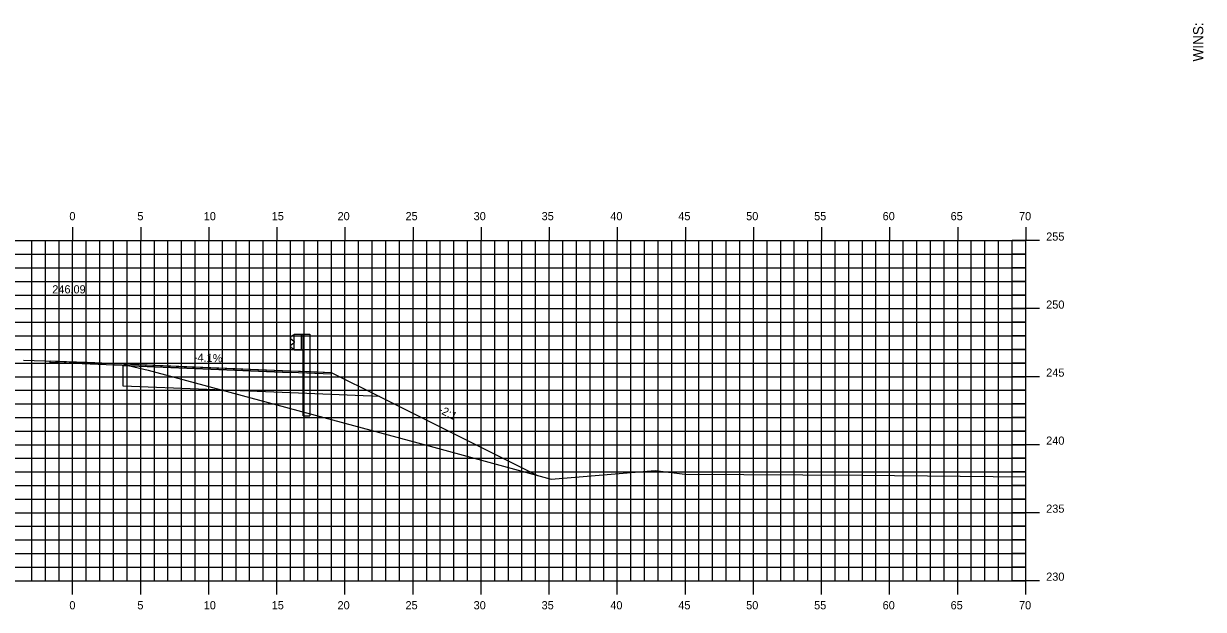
# Model space of a CAD drawing. Extents: x 1170543 to 1177585, y 609599 to 610623.
# Drawn here: x 1171953.4 to 1172040.1, y 610315.7 to 610358.8 of the extents above; entities that cross this region are included whole.
import ezdxf

# ---------------------------------------------------------------- set-up
doc = ezdxf.new("R2010")
doc.units = 0
for name, color, linetype in [('ANNOTATION', 7, 'Continuous'), ('BORDER', 7, 'Continuous'), ('D_Guardrail_Beam_Rt', 7, 'Continuous'), ('D_Roadway_Centerline', 7, 'Continuous'), ('D_Roadway_Centerline_Text', 7, 'Continuous'), ('D_Roadway_Edge_Shoulder', 7, 'Continuous'), ('D_Roadway_Edge_TW', 7, 'Continuous'), ('D_Roadway_SubGrade', 7, 'Continuous'), ('H_V ANNOTATION', 7, 'Continuous'), ('MAJOR', 7, 'Continuous'), ('MINOR', 7, 'Continuous'), ('S_Roadway_Centerline', 7, 'Continuous')]:
    doc.layers.add(name, color=color, linetype=linetype)

msp = doc.modelspace()

# ---------------------------------------------------------------- linework, layer by layer
at = {"layer": 'D_Guardrail_Beam_Rt'}
for p, q in [((1171973.188, 610335.821), (1171973.045, 610335.721)), ((1171973.278, 610335.842), (1171973.204, 610335.827)), ((1171973.278, 610335.925), (1171973.965, 610335.925)), ((1171973.278, 610334.758), (1171973.278, 610335.925)), ((1171973.799, 610335.925), (1171973.799, 610334.758)), ((1171973.903, 610335.925), (1171973.903, 610334.758)), ((1171973.965, 610335.925), (1171974.436, 610335.925)), ((1171973.965, 610335.925), (1171973.965, 610334.758)), ((1171974.436, 610335.925), (1171974.436, 610329.925)), ((1171973.045, 610335.577), (1171973.24, 610335.441)), ((1171973.24, 610335.242), (1171973.045, 610335.106)), ((1171973.045, 610334.963), (1171973.188, 610334.863)), ((1171973.204, 610334.856), (1171973.278, 610334.842)), ((1171973.274, 610335.377), (1171973.274, 610335.307)), ((1171973.965, 610334.758), (1171973.278, 610334.758)), ((1171973.945, 610329.925), (1171973.945, 610334.758)), ((1171973.945, 610329.925), (1171974.436, 610329.925))]:
    msp.add_line(p, q, dxfattribs=at)
for centre, major_axis, start_param, end_param in [((1171973.095, 610335.649), (-0.0877, 0), 5.323254, 7.243116), ((1171973.212, 610335.787), (-0.0417, 0), 4.907132, 5.323254), ((1171973.095, 610335.035), (-0.0877, 0), 5.323254, 7.243116), ((1171973.212, 610334.897), (-0.0417, 0), 0.959931, 1.376053), ((1171973.195, 610335.377), (0.0789, 0), 0, 0.959931), ((1171973.195, 610335.307), (0.0789, 0), 5.323254, 6.283185)]:
    msp.add_ellipse(centre, major_axis=major_axis, ratio=0.995501, start_param=start_param, end_param=end_param, dxfattribs=at)
at = {"layer": 'D_Roadway_Centerline'}
msp.add_lwpolyline([(1171955.352, 610333.958), (1171955.998, 610333.932), (1171956.76, 610333.901), (1171960.054, 610333.767), (1171960.709, 610333.74), (1171963.991, 610333.606), (1171973.007, 610333.239), (1171974.504, 610333.179), (1171976.001, 610333.118), (1171979.539, 610331.348), (1171979.539, 610331.348), (1171991.145, 610325.546)], dxfattribs=at)
at = {"layer": 'D_Roadway_Edge_Shoulder'}
msp.add_lwpolyline([(1171973.007, 610333.239), (1171973.007, 610333.114)], dxfattribs=at)
msp.add_lwpolyline([(1171973.007, 610333.239), (1171973.007, 610333.114)], dxfattribs=at)
at = {"layer": 'D_Roadway_Edge_TW'}
msp.add_lwpolyline([(1171955.352, 610333.958), (1171960.709, 610333.74), (1171973.007, 610333.239), (1171973.007, 610333.114), (1171955.352, 610333.833), (1171955.352, 610333.958)], dxfattribs=at)
msp.add_lwpolyline([(1171955.352, 610333.958), (1171960.709, 610333.74), (1171973.007, 610333.239), (1171973.007, 610333.114), (1171955.352, 610333.833), (1171955.352, 610333.958)], dxfattribs=at)
msp.add_lwpolyline([(1171955.352, 610333.958), (1171960.709, 610333.74), (1171973.007, 610333.239), (1171976.001, 610333.118), (1171976.001, 610332.993), (1171973.007, 610333.114), (1171955.352, 610333.833)], close=True, dxfattribs=at)
at = {"layer": 'D_Roadway_SubGrade'}
msp.add_lwpolyline([(1171973.007, 610333.239), (1171976.001, 610333.118), (1171979.539, 610331.348), (1171973.007, 610331.614), (1171960.709, 610332.115), (1171960.709, 610333.615), (1171973.007, 610333.114)], close=True, dxfattribs=at)
at = {"layer": 'MAJOR'}
for p, q in [((1171957.01, 610343.803), (1171957.01, 610342.801)), ((1171962.01, 610343.803), (1171962.01, 610342.801)), ((1171967.01, 610343.803), (1171967.01, 610342.801)), ((1171972.01, 610343.803), (1171972.01, 610342.801)), ((1171977.01, 610343.803), (1171977.01, 610342.801)), ((1171982.01, 610343.803), (1171982.01, 610342.801)), ((1171987.01, 610343.803), (1171987.01, 610342.801)), ((1171992.01, 610343.803), (1171992.01, 610342.801)), ((1171997.01, 610343.803), (1171997.01, 610342.801)), ((1172002.01, 610343.803), (1172002.01, 610342.801)), ((1172007.01, 610343.803), (1172007.01, 610342.801)), ((1172012.01, 610343.803), (1172012.01, 610342.801)), ((1172017.01, 610343.803), (1172017.01, 610342.801)), ((1172022.01, 610343.803), (1172022.01, 610342.801)), ((1172027.01, 610343.803), (1172027.01, 610342.801)), ((1171887.01, 610342.801), (1172027.01, 610342.801)), ((1171887.01, 610342.801), (1172027.01, 610342.801)), ((1171957.01, 610317.801), (1171957.01, 610342.801)), ((1171962.01, 610317.801), (1171962.01, 610342.801)), ((1171967.01, 610317.801), (1171967.01, 610342.801)), ((1171972.01, 610317.801), (1171972.01, 610342.801)), ((1171977.01, 610317.801), (1171977.01, 610342.801)), ((1171982.01, 610317.801), (1171982.01, 610342.801)), ((1171987.01, 610317.801), (1171987.01, 610342.801)), ((1171992.01, 610317.801), (1171992.01, 610342.801)), ((1171997.01, 610317.801), (1171997.01, 610342.801)), ((1172002.01, 610317.801), (1172002.01, 610342.801)), ((1172007.01, 610317.801), (1172007.01, 610342.801)), ((1172012.01, 610317.801), (1172012.01, 610342.801)), ((1172017.01, 610317.801), (1172017.01, 610342.801)), ((1172022.01, 610317.801), (1172022.01, 610342.801)), ((1172028.012, 610342.801), (1172026.008, 610342.801)), ((1172027.01, 610317.801), (1172027.01, 610342.801)), ((1172027.01, 610317.801), (1172027.01, 610342.801)), ((1171887.01, 610337.801), (1172027.01, 610337.801)), ((1172028.012, 610337.801), (1172026.008, 610337.801)), ((1171887.01, 610332.801), (1172027.01, 610332.801)), ((1172028.012, 610332.801), (1172026.008, 610332.801)), ((1171887.01, 610327.801), (1172027.01, 610327.801)), ((1172028.012, 610327.801), (1172026.008, 610327.801)), ((1171887.01, 610322.801), (1172027.01, 610322.801)), ((1172028.012, 610322.801), (1172026.008, 610322.801)), ((1171887.01, 610317.801), (1172027.01, 610317.801)), ((1171887.01, 610317.801), (1172027.01, 610317.801)), ((1171957.01, 610316.799), (1171957.01, 610317.801)), ((1171962.01, 610316.799), (1171962.01, 610317.801)), ((1171967.01, 610316.799), (1171967.01, 610317.801)), ((1171972.01, 610316.799), (1171972.01, 610317.801)), ((1171977.01, 610316.799), (1171977.01, 610317.801)), ((1171982.01, 610316.799), (1171982.01, 610317.801)), ((1171987.01, 610316.799), (1171987.01, 610317.801)), ((1171992.01, 610316.799), (1171992.01, 610317.801)), ((1171997.01, 610316.799), (1171997.01, 610317.801)), ((1172002.01, 610316.799), (1172002.01, 610317.801)), ((1172007.01, 610316.799), (1172007.01, 610317.801)), ((1172012.01, 610316.799), (1172012.01, 610317.801)), ((1172017.01, 610316.799), (1172017.01, 610317.801)), ((1172022.01, 610316.799), (1172022.01, 610317.801)), ((1172028.012, 610317.801), (1172026.008, 610317.801)), ((1172027.01, 610316.799), (1172027.01, 610317.801))]:
    msp.add_line(p, q, dxfattribs=at)
at = {"layer": 'MINOR'}
for p, q in [((1171954.01, 610317.801), (1171954.01, 610342.801)), ((1171955.01, 610317.801), (1171955.01, 610342.801)), ((1171956.01, 610317.801), (1171956.01, 610342.801)), ((1171958.01, 610317.801), (1171958.01, 610342.801)), ((1171959.01, 610317.801), (1171959.01, 610342.801)), ((1171960.01, 610317.801), (1171960.01, 610342.801)), ((1171961.01, 610317.801), (1171961.01, 610342.801)), ((1171963.01, 610317.801), (1171963.01, 610342.801)), ((1171964.01, 610317.801), (1171964.01, 610342.801)), ((1171965.01, 610317.801), (1171965.01, 610342.801)), ((1171966.01, 610317.801), (1171966.01, 610342.801)), ((1171968.01, 610317.801), (1171968.01, 610342.801)), ((1171969.01, 610317.801), (1171969.01, 610342.801)), ((1171970.01, 610317.801), (1171970.01, 610342.801)), ((1171971.01, 610317.801), (1171971.01, 610342.801)), ((1171973.01, 610317.801), (1171973.01, 610342.801)), ((1171974.01, 610317.801), (1171974.01, 610342.801)), ((1171975.01, 610317.801), (1171975.01, 610342.801)), ((1171976.01, 610317.801), (1171976.01, 610342.801)), ((1171978.01, 610317.801), (1171978.01, 610342.801)), ((1171979.01, 610317.801), (1171979.01, 610342.801)), ((1171980.01, 610317.801), (1171980.01, 610342.801)), ((1171981.01, 610317.801), (1171981.01, 610342.801)), ((1171983.01, 610317.801), (1171983.01, 610342.801)), ((1171984.01, 610317.801), (1171984.01, 610342.801)), ((1171985.01, 610317.801), (1171985.01, 610342.801)), ((1171986.01, 610317.801), (1171986.01, 610342.801)), ((1171988.01, 610317.801), (1171988.01, 610342.801)), ((1171989.01, 610317.801), (1171989.01, 610342.801)), ((1171990.01, 610317.801), (1171990.01, 610342.801)), ((1171991.01, 610317.801), (1171991.01, 610342.801)), ((1171993.01, 610317.801), (1171993.01, 610342.801)), ((1171994.01, 610317.801), (1171994.01, 610342.801)), ((1171995.01, 610317.801), (1171995.01, 610342.801)), ((1171996.01, 610317.801), (1171996.01, 610342.801)), ((1171998.01, 610317.801), (1171998.01, 610342.801)), ((1171999.01, 610317.801), (1171999.01, 610342.801)), ((1172000.01, 610317.801), (1172000.01, 610342.801)), ((1172001.01, 610317.801), (1172001.01, 610342.801)), ((1172003.01, 610317.801), (1172003.01, 610342.801)), ((1172004.01, 610317.801), (1172004.01, 610342.801)), ((1172005.01, 610317.801), (1172005.01, 610342.801)), ((1172006.01, 610317.801), (1172006.01, 610342.801)), ((1172008.01, 610317.801), (1172008.01, 610342.801)), ((1172009.01, 610317.801), (1172009.01, 610342.801)), ((1172010.01, 610317.801), (1172010.01, 610342.801)), ((1172011.01, 610317.801), (1172011.01, 610342.801)), ((1172013.01, 610317.801), (1172013.01, 610342.801)), ((1172014.01, 610317.801), (1172014.01, 610342.801)), ((1172015.01, 610317.801), (1172015.01, 610342.801)), ((1172016.01, 610317.801), (1172016.01, 610342.801)), ((1172018.01, 610317.801), (1172018.01, 610342.801)), ((1172019.01, 610317.801), (1172019.01, 610342.801)), ((1172020.01, 610317.801), (1172020.01, 610342.801)), ((1172021.01, 610317.801), (1172021.01, 610342.801)), ((1172023.01, 610317.801), (1172023.01, 610342.801)), ((1172024.01, 610317.801), (1172024.01, 610342.801)), ((1172025.01, 610317.801), (1172025.01, 610342.801)), ((1172026.01, 610317.801), (1172026.01, 610342.801)), ((1171887.01, 610341.801), (1172027.01, 610341.801)), ((1172027.01, 610341.801), (1172026.008, 610341.801)), ((1171887.01, 610340.801), (1172027.01, 610340.801)), ((1172027.01, 610340.801), (1172026.008, 610340.801)), ((1171887.01, 610339.801), (1172027.01, 610339.801)), ((1172027.01, 610339.801), (1172026.008, 610339.801)), ((1171887.01, 610338.801), (1172027.01, 610338.801)), ((1172027.01, 610338.801), (1172026.008, 610338.801)), ((1171887.01, 610336.801), (1172027.01, 610336.801)), ((1172027.01, 610336.801), (1172026.008, 610336.801)), ((1171887.01, 610335.801), (1172027.01, 610335.801)), ((1172027.01, 610335.801), (1172026.008, 610335.801)), ((1171887.01, 610334.801), (1172027.01, 610334.801)), ((1172027.01, 610334.801), (1172026.008, 610334.801)), ((1171887.01, 610333.801), (1172027.01, 610333.801)), ((1172027.01, 610333.801), (1172026.008, 610333.801)), ((1171887.01, 610331.801), (1172027.01, 610331.801)), ((1172027.01, 610331.801), (1172026.008, 610331.801)), ((1171887.01, 610330.801), (1172027.01, 610330.801)), ((1172027.01, 610330.801), (1172026.008, 610330.801)), ((1171887.01, 610329.801), (1172027.01, 610329.801)), ((1172027.01, 610329.801), (1172026.008, 610329.801)), ((1171887.01, 610328.801), (1172027.01, 610328.801)), ((1172027.01, 610328.801), (1172026.008, 610328.801)), ((1171887.01, 610326.801), (1172027.01, 610326.801)), ((1172027.01, 610326.801), (1172026.008, 610326.801)), ((1171887.01, 610325.801), (1172027.01, 610325.801)), ((1172027.01, 610325.801), (1172026.008, 610325.801)), ((1171887.01, 610324.801), (1172027.01, 610324.801)), ((1172027.01, 610324.801), (1172026.008, 610324.801)), ((1171887.01, 610323.801), (1172027.01, 610323.801)), ((1172027.01, 610323.801), (1172026.008, 610323.801)), ((1171887.01, 610321.801), (1172027.01, 610321.801)), ((1172027.01, 610321.801), (1172026.008, 610321.801)), ((1171887.01, 610320.801), (1172027.01, 610320.801)), ((1172027.01, 610320.801), (1172026.008, 610320.801)), ((1171887.01, 610319.801), (1172027.01, 610319.801)), ((1172027.01, 610319.801), (1172026.008, 610319.801)), ((1171887.01, 610318.801), (1172027.01, 610318.801)), ((1172027.01, 610318.801), (1172026.008, 610318.801))]:
    msp.add_line(p, q, dxfattribs=at)
at = {"layer": 'S_Roadway_Centerline'}
msp.add_lwpolyline([(1171953.396, 610334.023), (1171958.071, 610333.867), (1171958.65, 610333.839), (1171960.709, 610333.74), (1171961.097, 610333.634), (1171962.561, 610333.283), (1171982.997, 610327.775), (1171992.143, 610325.272), (1171999.787, 610325.9), (1172001.967, 610325.631), (1172014.976, 610325.554), (1172027.01, 610325.445)], dxfattribs=at)

# ---------------------------------------------------------------- texts
at = {"layer": 'ANNOTATION'}
for s, rotation, p in [('-4.1%', 357.66933, (1171965.904, 610333.929)), ('-2:1', 333.3439, (1171983.819, 610330.189))]:
    msp.add_text(s, height=0.6, rotation=rotation, dxfattribs=at).set_placement(p)
at = {"layer": 'BORDER'}
msp.add_text('WINS:', height=0.7453, rotation=90, dxfattribs=at).set_placement((1172040.046, 610355.969))
at = {"layer": 'D_Roadway_Centerline_Text'}
msp.add_text('246.09', height=0.6, dxfattribs=at).set_placement((1171955.512, 610338.922))
at = {"layer": 'H_V ANNOTATION'}
for s, p in [('0', (1171956.77, 610344.301)), ('5', (1171961.762, 610344.301)), ('10', (1171966.636, 610344.301)), ('15', (1171971.628, 610344.301)), ('20', (1171976.464, 610344.301)), ('25', (1171981.456, 610344.301)), ('30', (1171986.459, 610344.301)), ('35', (1171991.451, 610344.301)), ('40', (1171996.497, 610344.301)), ('45', (1172001.489, 610344.301)), ('50', (1172006.475, 610344.301)), ('55', (1172011.467, 610344.301)), ('60', (1172016.497, 610344.301)), ('65', (1172021.489, 610344.301)), ('70', (1172026.513, 610344.301)), ('255', (1172028.51, 610342.801)), ('250', (1172028.51, 610337.801)), ('245', (1172028.51, 610332.801)), ('240', (1172028.51, 610327.801)), ('235', (1172028.51, 610322.801)), ('230', (1172028.51, 610317.801)), ('0', (1171956.77, 610315.701)), ('5', (1171961.762, 610315.701)), ('10', (1171966.636, 610315.701)), ('15', (1171971.628, 610315.701)), ('20', (1171976.464, 610315.701)), ('25', (1171981.456, 610315.701)), ('30', (1171986.459, 610315.701)), ('35', (1171991.451, 610315.701)), ('40', (1171996.497, 610315.701)), ('45', (1172001.489, 610315.701)), ('50', (1172006.475, 610315.701)), ('55', (1172011.467, 610315.701)), ('60', (1172016.497, 610315.701)), ('65', (1172021.489, 610315.701)), ('70', (1172026.513, 610315.701))]:
    msp.add_text(s, height=0.6, dxfattribs=at).set_placement(p)

doc.saveas('drawing.dxf')
